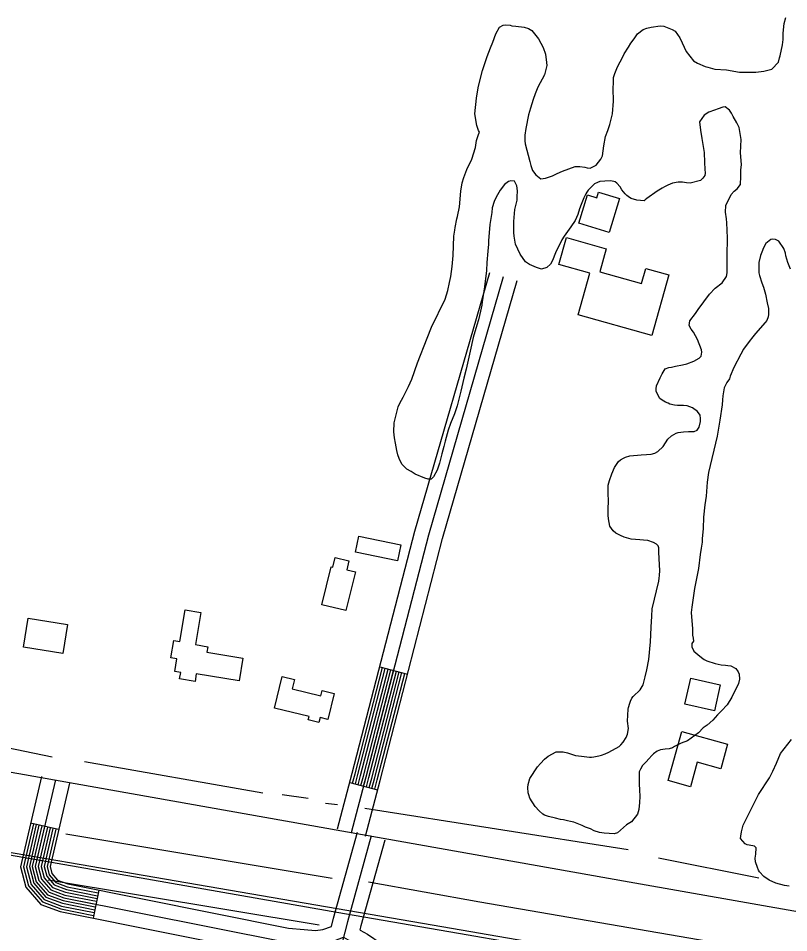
# Model space of a CAD drawing. Extents: x 3187622 to 3225504, y 800805 to 826213.
# Drawn here: x 3206698 to 3207504, y 806613 to 807570 of the extents above; entities that cross this region are included whole.
import ezdxf

# ---------------------------------------------------------------- set-up
doc = ezdxf.new("R2010")
doc.units = 0
for name, color, linetype in [('V-BLDG-OTLN', 7, 'Continuous'), ('V-RAIL-TRAK', 7, 'Continuous'), ('V-ROAD-CNTR', 7, 'Continuous'), ('V-SITE-VEGE', 7, 'Continuous'), ('V-TOPO-SHOR', 7, 'Continuous')]:
    doc.layers.add(name, color=color, linetype=linetype)

msp = doc.modelspace()

# ---------------------------------------------------------------- linework, layer by layer
at = {"layer": 'V-BLDG-OTLN'}
for points in [[(3207284.32, 807355.06), (3207293.32, 807384.74), (3207302.91, 807381.83), (3207304.73, 807387.83), (3207326.83, 807381.12), (3207316, 807345.45)], [(3207283.47, 807259.36), (3207295.7, 807302.88), (3207263.21, 807312.01), (3207271.13, 807340.18), (3207312.82, 807328.46), (3207306, 807304.22), (3207349.65, 807291.95), (3207354.14, 807307.94), (3207378.19, 807301.19), (3207360.36, 807237.75)], [(3207050.66, 807011.11), (3207054.07, 807027.8), (3207097.89, 807018.84), (3207094.48, 807002.16)], [(3207015.54, 806956.04), (3207025.29, 806995.86), (3207027.06, 806995.43), (3207029.56, 807005.64), (3207043.83, 807002.14), (3207041.52, 806992.69), (3207050.64, 806990.45), (3207040.71, 806949.88)], [(3206861.77, 806886.23), (3206863.97, 806899.59), (3206857.59, 806900.65), (3206860.57, 806918.65), (3206866.99, 806917.59), (3206872.45, 806950.59), (3206888.84, 806947.87), (3206883.29, 806914.31), (3206896.22, 806912.17), (3206895.29, 806906.49), (3206932.87, 806900.27), (3206928.93, 806876.45), (3206884.18, 806883.86), (3206882.84, 806875.76), (3206866.78, 806878.42), (3206867.91, 806885.22)], [(3206708.25, 806941.94), (3206749.57, 806935.3), (3206744.69, 806904.94), (3206703.37, 806911.59)], [(3206966.03, 806847.9), (3206974.07, 806880.86), (3206986.71, 806877.78), (3206984.33, 806868.05), (3207014.38, 806860.72), (3207015.73, 806866.26), (3207028.37, 806863.18), (3207021.73, 806835.96), (3207013.56, 806837.96), (3207012.36, 806833.02), (3207001.26, 806835.73), (3207002.08, 806839.1)], [(3207401.36, 806879.14), (3207432.07, 806872.14), (3207425.87, 806844.93), (3207395.16, 806851.93)], [(3207439.78, 806810.15), (3207432.6, 806784.49), (3207408.02, 806791.37), (3207400.78, 806765.51), (3207377.49, 806772.03), (3207391.91, 806823.55)]]:
    msp.add_lwpolyline(points, close=True, dxfattribs=at)
at = {"layer": 'V-RAIL-TRAK'}
msp.add_lwpolyline([(3206096.69, 806798.88), (3206295.59, 806763.16), (3206473.71, 806731.33), (3206680.84, 806695.71), (3206818.61, 806671.72), (3207039.27, 806632.99), (3207158.42, 806612.41), (3207399.63, 806570.73), (3207648.82, 806527.48), (3207862.72, 806490.31), (3208013.54, 806464.44), (3208299.94, 806414.37), (3208507.31, 806378.73), (3208787.2, 806330.21), (3209065.15, 806282.19), (3209335.12, 806235.26), (3209470.65, 806211.48)], dxfattribs=at)
at = {"layer": 'V-ROAD-CNTR'}
for p, q in [((3207076.03, 806891.02), (3207105.08, 806883.51)), ((3207044.69, 806770.07), (3207073.7, 806762.45)), ((3206740.18, 806720.79), (3206710.95, 806727.56)), ((3206782.14, 806657.57), (3206776.25, 806628.15))]:
    msp.add_line(p, q, dxfattribs=at)
for points in [[(3207031.98, 806721.72), (3207047.26, 806779.85), (3207112.83, 807033.18), (3207191.01, 807303.71)], [(3207046.49, 806717.9), (3207061.77, 806776.07), (3207127.3, 807029.22), (3207205.42, 807299.55)], [(3207061, 806714.09), (3207076.29, 806772.28), (3207141.77, 807025.25), (3207219.83, 807295.38)], [(3205105.83, 807054.61), (3205532.73, 806980.16), (3206156.46, 806872.86), (3206698.48, 806779.69), (3207336.73, 806666.37), (3208060.92, 806538.44), (3209985, 806213.11)], [(3205208.65, 806956.87), (3205828.32, 806846.93), (3206370.14, 806752.13), (3207120.59, 806622.81), (3207607.72, 806539.07), (3208557.2, 806373.35), (3209329.86, 806240.01), (3209477.09, 806214.15)], [(3207047.59, 806769.31), (3207050.16, 806779.1), (3207078.94, 806890.27)], [(3207050.49, 806768.55), (3207053.06, 806778.34), (3207081.84, 806889.52)], [(3207053.39, 806767.79), (3207055.96, 806777.58), (3207084.75, 806888.77)], [(3207056.29, 806767.03), (3207058.87, 806776.83), (3207087.65, 806888.02)], [(3207059.19, 806766.26), (3207061.77, 806776.07), (3207090.56, 806887.27)], [(3207062.1, 806765.5), (3207064.67, 806775.31), (3207093.46, 806886.51)], [(3207065, 806764.74), (3207067.58, 806774.55), (3207096.36, 806885.76)], [(3207067.9, 806763.98), (3207070.48, 806773.8), (3207099.27, 806885.01)], [(3207070.8, 806763.21), (3207073.38, 806773.04), (3207102.17, 806884.26)], [(3206722.24, 806776.27), (3206700.39, 806681.96), (3206705.99, 806660.46), (3206721.61, 806642.59), (3206741.7, 806635.06), (3206976.39, 806588.14), (3206994.3, 806586.53), (3207009.14, 806585.11), (3207017.03, 806586.03)], [(3206736.85, 806772.88), (3206715.84, 806682.17), (3206719.62, 806667.67), (3206730.42, 806655.31), (3206745.83, 806649.53), (3206978.54, 806603.01), (3206995.69, 806601.47), (3207008.98, 806600.19), (3207020.02, 806601.49), (3207038.12, 806608.25), (3207055.21, 806598.64), (3207070.59, 806588.11), (3207089.27, 806581.92), (3207379.82, 806545.09), (3207405.05, 806536.81), (3207416.73, 806525.95), (3207423.53, 806513.18), (3207426.3, 806502.53), (3207428.29, 806488.82), (3207424.75, 806464.83), (3207363.66, 806220.11)], [(3206751.46, 806769.5), (3206731.28, 806682.38), (3206733.24, 806674.87), (3206739.22, 806668.03), (3206749.96, 806664), (3206980.69, 806617.88), (3206997.08, 806616.41), (3207008.82, 806615.28), (3207016.47, 806616.17), (3207025.51, 806619.55)], [(3206713.88, 806726.88), (3206703.48, 806682), (3206708.72, 806661.9), (3206723.37, 806645.14), (3206742.52, 806637.95), (3206776.84, 806631.09)], [(3206716.8, 806726.2), (3206706.57, 806682.04), (3206711.44, 806663.34), (3206725.13, 806647.68), (3206743.35, 806640.84), (3206777.43, 806634.03)], [(3206719.72, 806725.52), (3206709.66, 806682.08), (3206714.17, 806664.78), (3206726.9, 806650.22), (3206744.18, 806643.74), (3206778.02, 806636.97)], [(3206722.64, 806724.85), (3206712.75, 806682.12), (3206716.89, 806666.22), (3206728.66, 806652.77), (3206745, 806646.63), (3206778.61, 806639.91)], [(3206725.57, 806724.17), (3206715.84, 806682.17), (3206719.62, 806667.67), (3206730.42, 806655.31), (3206745.83, 806649.53), (3206779.2, 806642.86)], [(3206728.49, 806723.49), (3206718.93, 806682.21), (3206722.34, 806669.11), (3206732.18, 806657.85), (3206746.66, 806652.42), (3206779.78, 806645.8)], [(3206731.41, 806722.82), (3206722.02, 806682.25), (3206725.06, 806670.55), (3206733.94, 806660.4), (3206747.48, 806655.31), (3206780.37, 806648.74)], [(3206734.33, 806722.14), (3206725.11, 806682.29), (3206727.79, 806671.99), (3206735.7, 806662.94), (3206748.31, 806658.21), (3206780.96, 806651.68)], [(3206737.26, 806721.46), (3206728.19, 806682.33), (3206730.51, 806673.43), (3206737.46, 806665.48), (3206749.14, 806661.1), (3206781.55, 806654.62)], [(3207067.19, 806714.23), (3207042.2, 806624.33), (3207028.49, 806570.19), (3207025.37, 806548.21), (3207004.45, 806457.43), (3206977.26, 806348.27), (3206971.31, 806320.17), (3206970.11, 806299.31), (3206975.81, 806277.41), (3206981.34, 806258.63), (3206994.09, 806243.62), (3207030.09, 806226.76)], [(3207025.51, 806619.55), (3207027.7, 806628.18), (3207052.74, 806718.25)], [(3207055.48, 806615.7), (3207056.69, 806620.48), (3207081.64, 806710.21)], [(3207055.48, 806615.7), (3207063.14, 806611.39), (3207077.32, 806601.69), (3207092.61, 806596.62), (3207383.13, 806559.79), (3207412.85, 806550.03), (3207428.78, 806535.22), (3207437.6, 806518.67), (3207441.03, 806505.5), (3207443.45, 806488.8), (3207439.48, 806461.91), (3207378.7, 806218.42)]]:
    msp.add_lwpolyline(points, dxfattribs=at)
at = {"layer": 'V-SITE-VEGE'}
for points in [[(3207210.71, 807398.73), (3207206.62, 807395.75), (3207202, 807389.76), (3207197.85, 807382.49), (3207195.77, 807377.98), (3207193.65, 807371.44), (3207193.08, 807366.4), (3207191.13, 807353.8), (3207189.88, 807336.64), (3207189.83, 807333.11), (3207188.98, 807326.05), (3207188.05, 807314.19), (3207187.68, 807305.86), (3207185.42, 807288.72), (3207182.93, 807273.1), (3207182.62, 807269.31), (3207181.52, 807263.01), (3207179.38, 807254.21), (3207177.53, 807248.42), (3207173.81, 807235.6), (3207170.58, 807221.5), (3207166.53, 807202.62), (3207163.87, 807193.06), (3207160.9, 807179.46), (3207156.89, 807164.11), (3207154, 807155.82), (3207150.07, 807145.77), (3207147.44, 807138.74), (3207144.5, 807127.16), (3207143.16, 807121.62), (3207141.04, 807114.08), (3207138.37, 807104.27), (3207135.99, 807096.72), (3207132.36, 807089.7), (3207129.8, 807087.47), (3207126.51, 807087.26), (3207123, 807088.57), (3207112.95, 807092.5), (3207108.95, 807095.34), (3207104.44, 807097.93), (3207101.95, 807100.23), (3207099.21, 807103.05), (3207096.26, 807108.9), (3207095.05, 807112.71), (3207093.85, 807117.27), (3207092.45, 807125.12), (3207091.26, 807130.69), (3207090.85, 807137.01), (3207090.98, 807146.35), (3207095.25, 807162.96), (3207097.08, 807166.97), (3207100.45, 807173.24), (3207105.91, 807184.28), (3207109.55, 807192.06), (3207115.6, 807209.14), (3207125.56, 807235.01), (3207130.02, 807246.32), (3207144.32, 807275.66), (3207147.23, 807284.96), (3207148.86, 807293.28), (3207150.21, 807299.57), (3207151.88, 807309.9), (3207152.79, 807321.25), (3207153.58, 807341.7), (3207154.43, 807347.75), (3207154.72, 807350.52), (3207156.62, 807359.59), (3207157.41, 807362.35), (3207159.32, 807372.18), (3207160.82, 807388.82), (3207162.2, 807397.39), (3207164.05, 807402.92), (3207167.2, 807411.46), (3207172.15, 807422.25), (3207176.11, 807434.32), (3207176.39, 807436.84), (3207177.22, 807441.63), (3207179.33, 807447.91), (3207180.38, 807450.42), (3207179.39, 807452.2), (3207177.44, 807457.28), (3207175.34, 807469.43), (3207177.08, 807485.82), (3207179.01, 807496.91), (3207180.35, 807502.7), (3207183.56, 807515.03), (3207187.26, 807526.59), (3207188.31, 807529.61), (3207191.72, 807538.65), (3207194.33, 807544.68), (3207197.48, 807553.22), (3207201.12, 807560.24), (3207205.19, 807562.45), (3207207.46, 807562.67), (3207212.26, 807562.36), (3207214.27, 807561.82), (3207218.3, 807561.26), (3207226.87, 807560.13), (3207231.4, 807558.8), (3207234.91, 807556.73), (3207242.11, 807548.05)], [(3207242.11, 807548.05), (3207247.03, 807538.88), (3207249.46, 807532.03), (3207250.35, 807523.18), (3207250.55, 807520.15), (3207248.14, 807510.33), (3207241.4, 807497.55), (3207238.52, 807490.51), (3207236.41, 807484.48), (3207233.51, 807475.69), (3207231.39, 807468.64), (3207228.67, 807454.29), (3207227.81, 807447.23), (3207227.73, 807441.42), (3207228.18, 807438.13), (3207232.98, 807419.88), (3207233.93, 807415.57), (3207235.15, 807412.52), (3207235.88, 807410.49), (3207239.09, 807405.9), (3207244.59, 807401.53), (3207249.4, 807402.47), (3207256.5, 807404.9), (3207261.59, 807407.35), (3207266.93, 807409.55), (3207280.38, 807414.41), (3207285.18, 807414.6), (3207290.47, 807413.77), (3207292.99, 807413.22), (3207296.02, 807412.93), (3207302.37, 807415.87), (3207307.26, 807422.11), (3207309.08, 807425.62), (3207310.48, 807435.96), (3207312.14, 807445.79), (3207314.5, 807452.32), (3207316.61, 807458.6), (3207319.29, 807469.68), (3207320.49, 807482.79), (3207320.17, 807495.93), (3207320.51, 807502.24), (3207320.58, 807507.54), (3207321.65, 807511.82), (3207324.53, 807518.6), (3207330.23, 807529.38), (3207331.54, 807532.39), (3207335.94, 807539.4), (3207338.52, 807543.4), (3207341.87, 807548.15), (3207345.47, 807553.15), (3207351.6, 807557.86), (3207355.41, 807559.33), (3207359.71, 807560.28), (3207369.33, 807561.66), (3207373.11, 807561.35), (3207381.91, 807557.94), (3207384.91, 807556.13), (3207389.87, 807549.24), (3207392.06, 807543.91), (3207396.23, 807534.76), (3207403.92, 807525.05), (3207408.18, 807522.47), (3207416.21, 807519.07), (3207418.98, 807518.53), (3207426.53, 807516.4), (3207438.64, 807515.47), (3207452.24, 807513.26), (3207463.6, 807513.1), (3207469.41, 807513.02), (3207477.76, 807514.16), (3207485.87, 807516.32), (3207492.79, 807523.55), (3207494.12, 807528.08), (3207494.66, 807530.34), (3207497.09, 807541.67), (3207497.67, 807547.22), (3207497.77, 807554.04), (3207498.92, 807564.12), (3207500.53, 807570.41)], [(3207439.18, 807303.33), (3207439.27, 807309.89), (3207439.1, 807315.7), (3207439.18, 807321.51), (3207439.69, 807339.43), (3207439.31, 807348.03), (3207438.91, 807355.61), (3207438.46, 807359.91), (3207437.55, 807366.74), (3207437.9, 807373.56), (3207443.37, 807385.34), (3207446.7, 807388.58), (3207449.76, 807391.06), (3207453.11, 807395.56), (3207453.48, 807404.14), (3207453.57, 807410.71), (3207454.42, 807416.76), (3207453.32, 807428.9), (3207454.03, 807442.78), (3207451.93, 807455.18), (3207449.22, 807460.02), (3207445.53, 807466.89), (3207443.81, 807470.45), (3207441.58, 807473.51), (3207437.08, 807476.85), (3207434.8, 807476.64), (3207429.98, 807474.68), (3207426.17, 807473.47), (3207420.08, 807471.29), (3207415.24, 807468.32), (3207410.35, 807461.32), (3207411.23, 807452.47), (3207412.88, 807443.86), (3207415.2, 807429.18), (3207415.55, 807418.57), (3207415.96, 807411.74), (3207416.15, 807407.45), (3207415.87, 807405.18), (3207413.8, 807402.18), (3207411.24, 807399.69), (3207400.6, 807397.06), (3207396.82, 807397.37), (3207392.53, 807398.19), (3207387.99, 807398.25), (3207382.16, 807397.07), (3207377.08, 807395.12), (3207373.78, 807393.4), (3207371.23, 807391.67), (3207366.14, 807388.71), (3207355.42, 807381.03), (3207353.63, 807379.54), (3207352.36, 807378.55), (3207344.79, 807379.41), (3207339, 807381.01), (3207337.25, 807382.04), (3207334.5, 807384.1), (3207332.76, 807385.89), (3207329.29, 807390.24), (3207327.31, 807393.29), (3207323.83, 807397.13), (3207322.08, 807398.42), (3207317.55, 807399.49), (3207311.23, 807399.33), (3207306.17, 807398.65), (3207303.63, 807397.92), (3207300.58, 807396.45), (3207293.92, 807389.73), (3207292.38, 807387.72), (3207291.34, 807385.97), (3207289.51, 807381.71), (3207286.64, 807374.67), (3207284.81, 807370.16), (3207283.21, 807364.12), (3207280.34, 807358.09), (3207275.7, 807351.34), (3207273.9, 807348.84), (3207268.75, 807341.59), (3207266.42, 807337.84), (3207259.66, 807324.04), (3207256.52, 807316.26), (3207254.45, 807312.5), (3207250.86, 807308.76), (3207245.28, 807307.07), (3207239.75, 807308.92), (3207232.47, 807312.05), (3207228.46, 807314.63), (3207222.77, 807322.79), (3207218.12, 807333.21), (3207217.17, 807337.52), (3207216.47, 807341.57), (3207216.27, 807345.36), (3207216.09, 807350.92), (3207216.18, 807356.98), (3207217.37, 807369.59), (3207219.52, 807379.16), (3207219.83, 807382.94), (3207220.17, 807389), (3207219.49, 807394.31), (3207216.77, 807399.15), (3207213.24, 807399.45), (3207210.71, 807398.73)], [(3207505.65, 807307.19), (3207502.72, 807314.05), (3207500.55, 807321.15), (3207500.33, 807323.68), (3207498.63, 807328.75), (3207493.44, 807336.4), (3207489.68, 807338.22), (3207487.16, 807338.51), (3207484.88, 807338.04), (3207483.09, 807336.8), (3207479.77, 807333.82), (3207477.18, 807329.56), (3207475.35, 807325.04), (3207474.29, 807321.52), (3207472.41, 807313.97), (3207472.51, 807303.11), (3207472.98, 807300.58), (3207475.4, 807292.97), (3207477.35, 807288.14), (3207479.27, 807280.79), (3207481.17, 807271.92), (3207482.34, 807265.85), (3207482.51, 807259.78), (3207482.22, 807257.26), (3207480.91, 807253.24), (3207479.11, 807251.24), (3207468.84, 807239.77), (3207466.02, 807236.28), (3207462.16, 807231.28), (3207456.49, 807223.53), (3207453.64, 807218.27), (3207446.37, 807204.23), (3207442.45, 807195.19), (3207441.66, 807192.42), (3207439.08, 807188.42), (3207437.52, 807185.66), (3207436.22, 807182.91), (3207434.84, 807174.59), (3207434.53, 807170.55), (3207433.95, 807165.26), (3207431.45, 807149.13), (3207428.69, 807132.5), (3207419.82, 807094.24), (3207418.42, 807084.41), (3207417.2, 807069.78), (3207416.06, 807060.7), (3207414.62, 807047.59), (3207414.19, 807035.73), (3207413.28, 807024.88), (3207412.98, 807021.35), (3207412.14, 807015.3), (3207411.04, 807008.75), (3207409.31, 806994.13), (3207404.98, 806972.97), (3207402.71, 806955.83), (3207402.18, 806953.57), (3207401.59, 806948.02), (3207403.12, 806930.82), (3207403.02, 806924.26), (3207403.74, 806920.96), (3207404.2, 806917.93), (3207402.4, 806915.68), (3207402.35, 806911.9), (3207404.56, 806907.57), (3207408.55, 806903.98), (3207412.55, 806900.89)], [(3207351.54, 806872.45), (3207353.42, 806880.51), (3207355.29, 806887.81), (3207357.21, 806898.64), (3207359.24, 806917.3), (3207359.59, 806924.62), (3207359.7, 806932.45), (3207360.37, 806944.06), (3207360.98, 806951.62), (3207367.71, 806980.82), (3207368.26, 806983.84), (3207368.55, 806986.62), (3207368.88, 806991.92), (3207368.45, 806997.73), (3207367.88, 807011.12), (3207367.95, 807015.42), (3207367.22, 807017.7), (3207365.22, 807019.5), (3207362.22, 807021.06), (3207356.18, 807023.16), (3207351.65, 807023.73), (3207348.11, 807024.03), (3207339.03, 807024.66), (3207331.74, 807026.79), (3207327.72, 807028.61), (3207322.96, 807030.95), (3207320.22, 807033.52), (3207316.49, 807038.11), (3207315.09, 807045.96), (3207314.89, 807049.75), (3207314.67, 807052.28), (3207314.99, 807056.57), (3207315.09, 807063.89), (3207314.97, 807073.24), (3207314.83, 807081.32), (3207316.16, 807086.1), (3207318.78, 807092.89), (3207321.4, 807099.67), (3207325.78, 807105.92), (3207327.58, 807107.66), (3207330.88, 807109.38), (3207332.92, 807110.36), (3207337.48, 807111.81), (3207349.37, 807112.91), (3207354.93, 807113.08), (3207359.73, 807113.52), (3207363.53, 807114.48), (3207366.84, 807116.2), (3207372.22, 807121.43), (3207377.13, 807129.44), (3207380.96, 807132.67), (3207386.05, 807135.38), (3207388.08, 807136.1), (3207393.65, 807137.04), (3207398.7, 807137.22), (3207404.76, 807137.13), (3207407.82, 807138.6), (3207410.13, 807141.85), (3207411.48, 807147.64), (3207411.52, 807150.93), (3207411.07, 807154.21), (3207408.09, 807158.05), (3207403.1, 807162.15), (3207397.31, 807164.01), (3207393.54, 807164.57), (3207387.47, 807164.4), (3207384.19, 807164.7), (3207379.41, 807166.03), (3207377.41, 807167.07), (3207374.89, 807168.11), (3207371.13, 807169.93), (3207368.89, 807171.98), (3207365.2, 807179.11), (3207364.99, 807181.89), (3207365.54, 807184.91), (3207369.19, 807193.45), (3207371.27, 807197.71), (3207374.38, 807202.97), (3207378.18, 807204.18), (3207380.97, 807204.64), (3207385.27, 807205.59), (3207392.62, 807207.01), (3207397.18, 807208.2), (3207404.54, 807210.88), (3207410.14, 807214.08), (3207412.19, 807216.07), (3207412.75, 807220.11), (3207412.28, 807222.64), (3207408.14, 807233.56), (3207406.18, 807237.37), (3207403.96, 807241.19), (3207401.48, 807244.51), (3207399.51, 807248.33), (3207400.34, 807253.11), (3207406.25, 807260.86), (3207409.09, 807264.86), (3207420.94, 807280.85), (3207426.83, 807287.08), (3207433.98, 807292.79), (3207438.62, 807299.29), (3207439.18, 807303.33)], [(3207412.55, 806900.89), (3207415.29, 806898.83), (3207418.05, 806897.28), (3207426.85, 806894.63), (3207432.89, 806893.03), (3207437.43, 806892.71), (3207439.96, 806892.67), (3207443.23, 806892.12), (3207448.25, 806889.53), (3207450.72, 806885.96), (3207451.7, 806883.42), (3207452.13, 806878.11), (3207451.06, 806873.83), (3207444.03, 806859.28), (3207439.38, 806851.52), (3207433.48, 806845.04), (3207429.12, 806840.81), (3207424.25, 806835.32), (3207418.37, 806830.1), (3207414.29, 806827.38), (3207409.16, 806822.14), (3207397.68, 806813.72), (3207391.33, 806811.28), (3207384.21, 806807.85), (3207382.17, 806806.36), (3207378.62, 806805.4), (3207374.32, 806804.96), (3207369.51, 806804.27), (3207365.96, 806802.8), (3207362.13, 806800.08), (3207360.34, 806798.33), (3207357.26, 806794.84), (3207354.69, 806791.59), (3207352.39, 806789.61), (3207350.85, 806787.86), (3207348.52, 806784.11), (3207347.22, 806781.34), (3207347.29, 806768.46), (3207347.46, 806762.4), (3207347.87, 806755.58), (3207347.52, 806749.02), (3207346.91, 806741.7), (3207345.58, 806736.92), (3207339.41, 806728.93), (3207334.06, 806725.97), (3207324.6, 806717.52), (3207321.05, 806716.31), (3207310.71, 806717.21), (3207305.92, 806717.78), (3207300.13, 806719.63), (3207296.38, 806721.71), (3207291.09, 806723.55), (3207287.58, 806725.11), (3207278.79, 806728.52), (3207275.52, 806729.32), (3207272.24, 806729.88), (3207267.97, 806730.95), (3207264.94, 806731.49), (3207259.66, 806732.83), (3207252.61, 806734.44), (3207248.34, 806735.77), (3207246.59, 806737.06), (3207242.59, 806740.39), (3207238.36, 806745), (3207232.93, 806753.66), (3207231.72, 806757.21), (3207231.24, 806759.24), (3207230.81, 806764.8), (3207231.11, 806768.08), (3207232.97, 806774.12), (3207240.97, 806786.38), (3207244.05, 806789.87), (3207248.41, 806794.36), (3207251.98, 806797.59), (3207260.38, 806802.02), (3207267.96, 806802.16), (3207272.49, 806801.09), (3207280.79, 806798.45), (3207286.84, 806797.6), (3207295.16, 806796.48), (3207297.43, 806796.7), (3207299.71, 806796.92), (3207305.03, 806798.1), (3207307.82, 806798.82), (3207311.87, 806800.03), (3207315.69, 806801.74), (3207326.38, 806807.91), (3207327.92, 806809.4), (3207330.48, 806812.14), (3207333.58, 806817.15), (3207335.15, 806820.66), (3207336.24, 806826.45), (3207335.08, 806834.3), (3207335.77, 806846.67), (3207336.05, 806848.68), (3207337.37, 806853.21), (3207338.16, 806855.22), (3207339.72, 806858.48), (3207341, 806859.98), (3207348.43, 806866.94), (3207351.54, 806872.45)], [(3207504.13, 806661.7), (3207499.1, 806662.53), (3207490.29, 806664.93), (3207483.26, 806668.06), (3207477.76, 806671.92), (3207473.03, 806676.79), (3207472.04, 806678.57), (3207470.82, 806681.11), (3207468.88, 806687.2), (3207468.68, 806690.99), (3207469.25, 806695.28), (3207469.59, 806701.84), (3207467.85, 806703.38), (3207462.31, 806704.72), (3207460.04, 806705), (3207458.03, 806705.79), (3207453.32, 806711.66), (3207453.6, 806713.93), (3207454.42, 806718.47), (3207456.04, 806725.52), (3207471.9, 806757.62), (3207483.51, 806775.13), (3207487.14, 806781.9), (3207490.79, 806790.18), (3207494.98, 806800.48), (3207506.55, 806814.96)]]:
    msp.add_lwpolyline(points, dxfattribs=at)
at = {"layer": 'V-TOPO-SHOR'}
for p, q in [((3206733.61, 806796.75), (3206629.25, 806817.74)), ((3206953.72, 806758.83), (3206767.31, 806791.67)), ((3207001.05, 806753.54), (3206974.04, 806757.28)), ((3207031.78, 806746.6), (3207019.43, 806748.25)), ((3207335.66, 806699.52), (3207060.26, 806743.06)), ((3207026.27, 806669.81), (3206747.95, 806716.01)), ((3207472.41, 806669.9), (3207367.63, 806691.1)), ((3207012.6, 806621.03), (3206729.27, 806667.83))]:
    msp.add_line(p, q, dxfattribs=at)
msp.add_lwpolyline([(3207939.41, 806514.27), (3207180.49, 806644.78), (3207064.31, 806665.99)], dxfattribs=at)

doc.saveas('drawing.dxf')
